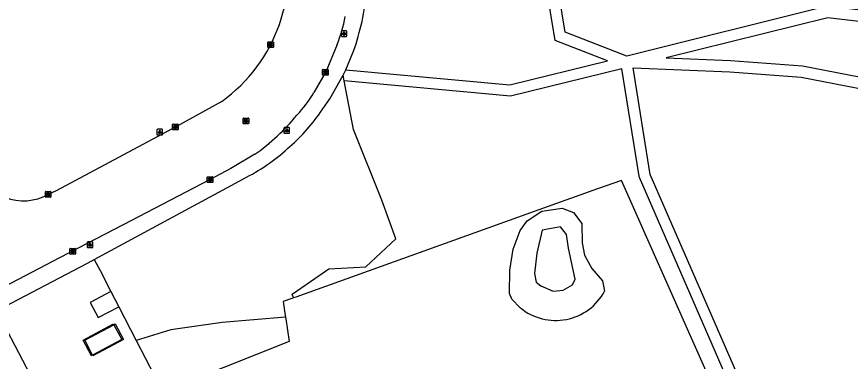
# Model space of a CAD drawing. Extents: x 162880 to 165536, y 384011 to 385179.
# Drawn here: x 163130.7 to 163278.2, y 384115 to 384176 of the extents above; entities that cross this region are included whole.
import ezdxf

# ---------------------------------------------------------------- set-up
doc = ezdxf.new("R2010")
doc.units = 0
for name, color, linetype in [('IMGEO_Gemengd_bos', 7, 'Continuous'), ('IMGEO_Grasland_agrarisch', 7, 'Continuous'), ('IMGEO_Grasland_overig', 7, 'Continuous'), ('IMGEO_Groenvoorziening', 7, 'Continuous'), ('IMGEO_Kolk', 7, 'Continuous'), ('IMGEO_Lichtpunt', 7, 'Continuous'), ('IMGEO_Loofbos', 7, 'Continuous'), ('IMGEO_Meer_plas_ven_vijver', 7, 'Continuous'), ('IMGEO_Pand', 7, 'Continuous'), ('IMGEO_Pand_vergunning_verleend', 7, 'Continuous'), ('IMGEO_Rijbaan_lokaal_open', 7, 'Continuous'), ('IMGEO_Rioolput', 7, 'Continuous'), ('IMGEO_Voetpad_open', 7, 'Continuous')]:
    doc.layers.add(name, color=color, linetype=linetype)

msp = doc.modelspace()

# ---------------------------------------------------------------- linework, layer by layer
at = {"layer": 'IMGEO_Gemengd_bos'}
for points in [[(163288.38, 384038.11), (163266.22, 384033.64), (163235.08, 384027.88), (163225.01, 384027.88), (163220.21, 384032.95), (163218.89, 384040.09), (163222.78, 384046.05), (163268.5, 384082.37), (163263.84, 384094.87), (163240.88, 384147.54), (163240.78, 384148.14), (163237.76, 384166.75), (163218.11, 384161.95), (163188.67, 384164.64)], [(163349.21, 384137.96), (163374.26, 384110.72), (163360.62, 384090.61), (163341.81, 384084.96), (163324.95, 384078.07), (163317.16, 384077.38), (163310.52, 384079.21), (163296.63, 384086.64), (163290.37, 384087.89), (163282.61, 384087.16), (163276.37, 384086.93), (163272.96, 384088), (163265.61, 384095.81), (163242.81, 384148.11), (163239.75, 384166.93), (163256.9, 384166.26), (163269.48, 384165.31), (163288.92, 384161.52), (163349.21, 384137.96)], [(163179.71, 384126.27), (163179.47, 384126.95), (163185.97, 384131.42), (163192.51, 384131.74), (163197.82, 384136.7), (163195.32, 384143.54), (163190.33, 384156.03), (163188.67, 384164.64)], [(163189.42, 384019.68), (163188.89, 384022.73), (163266.03, 384083.28), (163237.74, 384147.05), (163233.49, 384145.54), (163223.08, 384141.82), (163180.1, 384126.41), (163179.71, 384126.27)], [(163178.27, 384122.86), (163167.07, 384121.92), (163158.03, 384120.61), (163151.88, 384118.74)], [(163178.27, 384122.86), (163178.32, 384122.54), (163178.94, 384118.55), (163161.59, 384111.64)], [(163151.88, 384118.74), (163155.03, 384112.62), (163140.97, 384105.25), (163138.23, 384110.45), (163135.15, 384108.83)]]:
    msp.add_lwpolyline(points, dxfattribs=at)
at = {"layer": 'IMGEO_Grasland_agrarisch'}
for points in [[(163218.3, 384126.02), (163217.9, 384127.04), (163217.99, 384131.19), (163218.57, 384134.88), (163219.79, 384138.17), (163221.05, 384139.88), (163223.64, 384141.61), (163227.21, 384142.11), (163229.23, 384141.39), (163230.71, 384139.44), (163230.76, 384135.98), (163231.15, 384133.8), (163232.48, 384131.46), (163234.35, 384129.27), (163234.72, 384127.47)], [(163179.71, 384126.27), (163179.38, 384126.15), (163177.85, 384125.6), (163178.22, 384123.18), (163178.27, 384122.86)], [(163219.82, 384124.53), (163218.3, 384126.02)]]:
    msp.add_lwpolyline(points, dxfattribs=at)
msp.add_arc((163226.08, 384132.05), 9.78, 230.2172, 332.0623, dxfattribs=at)
at = {"layer": 'IMGEO_Grasland_overig'}
msp.add_lwpolyline([(163188.67, 384164.64), (163188.47, 384165.66)], dxfattribs=at)
at = {"layer": 'IMGEO_Groenvoorziening'}
for points in [[(163144.43, 384133.05), (163145.51, 384131.12), (163147.42, 384127.39)], [(163148.82, 384124.68), (163151.88, 384118.74)]]:
    msp.add_lwpolyline(points, dxfattribs=at)
at = {"layer": 'IMGEO_Kolk'}
for p, q in [((163175.15, 384170.61), (163175.15, 384171.46)), ((163175.23, 384171.54), (163176.08, 384171.54)), ((163176.08, 384170.54), (163175.23, 384170.54)), ((163175.64, 384171.32), (163175.67, 384171.32)), ((163175.66, 384170.76), (163175.64, 384170.76)), ((163176.15, 384171.46), (163176.15, 384170.61)), ((163184.85, 384165.73), (163184.85, 384166.58)), ((163184.93, 384166.66), (163185.78, 384166.66)), ((163185.34, 384166.44), (163185.37, 384166.44)), ((163185.36, 384165.88), (163185.34, 384165.88)), ((163185.85, 384166.58), (163185.85, 384165.73)), ((163185.78, 384165.66), (163184.93, 384165.66)), ((163158.33, 384156.07), (163158.33, 384156.92)), ((163158.4, 384157), (163159.25, 384157)), ((163159.25, 384156), (163158.4, 384156)), ((163158.81, 384156.78), (163158.84, 384156.78)), ((163158.84, 384156.22), (163158.81, 384156.22)), ((163159.33, 384156.92), (163159.33, 384156.07)), ((163164.45, 384146.76), (163164.45, 384147.61)), ((163164.52, 384147.69), (163165.37, 384147.69)), ((163164.93, 384147.47), (163164.96, 384147.47)), ((163164.96, 384146.91), (163164.93, 384146.91)), ((163165.45, 384147.61), (163165.45, 384146.76)), ((163165.37, 384146.69), (163164.52, 384146.69)), ((163135.81, 384144.15), (163135.81, 384145)), ((163135.88, 384145.07), (163136.74, 384145.07)), ((163136.74, 384144.07), (163135.88, 384144.07)), ((163136.3, 384144.85), (163136.32, 384144.85)), ((163136.32, 384144.29), (163136.3, 384144.29)), ((163136.81, 384145), (163136.81, 384144.15)), ((163140.16, 384134.08), (163140.16, 384134.94)), ((163140.23, 384135.01), (163141.09, 384135.01)), ((163141.16, 384134.94), (163141.16, 384134.08)), ((163141.09, 384134.01), (163140.23, 384134.01)), ((163140.67, 384134.23), (163140.64, 384134.23)), ((163140.65, 384134.79), (163140.67, 384134.79))]:
    msp.add_line(p, q, dxfattribs=at)
for points in [[(163175.15, 384170.61), (163175.15, 384171.46)], [(163175.23, 384171.54), (163176.08, 384171.54)], [(163176.08, 384170.54), (163175.23, 384170.54)], [(163175.47, 384171.24), (163175.6, 384171.24), (163175.6, 384171.09), (163175.73, 384171.24), (163175.89, 384171.24), (163175.74, 384171.09), (163175.9, 384170.84), (163175.74, 384170.84), (163175.66, 384171), (163175.6, 384170.93), (163175.6, 384170.84), (163175.47, 384170.84), (163175.47, 384171.24)], [(163176.15, 384171.46), (163176.15, 384170.61)], [(163184.85, 384165.73), (163184.85, 384166.58)], [(163184.93, 384166.66), (163185.78, 384166.66)], [(163185.17, 384166.36), (163185.3, 384166.36), (163185.3, 384166.21), (163185.43, 384166.36), (163185.59, 384166.36), (163185.44, 384166.21), (163185.6, 384165.96), (163185.44, 384165.96), (163185.36, 384166.12), (163185.3, 384166.06), (163185.3, 384165.96), (163185.17, 384165.96), (163185.17, 384166.36)], [(163185.85, 384166.58), (163185.85, 384165.73)], [(163185.78, 384165.66), (163184.93, 384165.66)], [(163158.33, 384156.07), (163158.33, 384156.92)], [(163158.4, 384157), (163159.25, 384157)], [(163159.25, 384156), (163158.4, 384156)], [(163158.65, 384156.7), (163158.77, 384156.7), (163158.77, 384156.55), (163158.9, 384156.7), (163159.06, 384156.7), (163158.92, 384156.55), (163159.07, 384156.3), (163158.92, 384156.3), (163158.83, 384156.46), (163158.77, 384156.4), (163158.77, 384156.3), (163158.65, 384156.3), (163158.65, 384156.7)], [(163159.33, 384156.92), (163159.33, 384156.07)], [(163164.45, 384146.76), (163164.45, 384147.61)], [(163164.52, 384147.69), (163165.37, 384147.69)], [(163164.77, 384147.39), (163164.89, 384147.39), (163164.89, 384147.23), (163165.02, 384147.39), (163165.18, 384147.39), (163165.04, 384147.24), (163165.19, 384146.99), (163165.04, 384146.99), (163164.95, 384147.15), (163164.89, 384147.08), (163164.89, 384146.99), (163164.77, 384146.99), (163164.77, 384147.39)], [(163165.45, 384147.61), (163165.45, 384146.76)], [(163165.37, 384146.69), (163164.52, 384146.69)], [(163135.81, 384144.15), (163135.81, 384145)], [(163135.88, 384145.07), (163136.74, 384145.07)], [(163136.74, 384144.07), (163135.88, 384144.07)], [(163136.13, 384144.77), (163136.25, 384144.77), (163136.25, 384144.62), (163136.38, 384144.77), (163136.55, 384144.77), (163136.4, 384144.62), (163136.55, 384144.37), (163136.4, 384144.37), (163136.32, 384144.54), (163136.25, 384144.47), (163136.25, 384144.37), (163136.13, 384144.37), (163136.13, 384144.77)], [(163136.81, 384145), (163136.81, 384144.15)], [(163140.16, 384134.08), (163140.16, 384134.94)], [(163140.23, 384135.01), (163141.09, 384135.01)], [(163141.16, 384134.94), (163141.16, 384134.08)], [(163141.09, 384134.01), (163140.23, 384134.01)], [(163140.48, 384134.71), (163140.6, 384134.71), (163140.6, 384134.56), (163140.73, 384134.71), (163140.9, 384134.71), (163140.75, 384134.56), (163140.9, 384134.31), (163140.75, 384134.31), (163140.67, 384134.47), (163140.6, 384134.41), (163140.6, 384134.31), (163140.48, 384134.31), (163140.48, 384134.71)]]:
    msp.add_lwpolyline(points, dxfattribs=at)
for centre, start, end in [((163175.23, 384171.46), 91.552, 178.448), ((163175.23, 384171.46), 91.552, 178.448), ((163175.23, 384170.61), 181.552, 268.448), ((163175.23, 384170.61), 181.552, 268.448), ((163176.08, 384171.46), 1.552, 88.448), ((163176.08, 384171.46), 1.552, 88.448), ((163176.08, 384170.61), 271.552, 358.448), ((163176.08, 384170.61), 271.552, 358.448), ((163184.93, 384166.58), 91.552, 178.448), ((163184.93, 384166.58), 91.552, 178.448), ((163185.78, 384166.58), 1.552, 88.448), ((163185.78, 384166.58), 1.552, 88.448), ((163184.93, 384165.73), 181.552, 268.448), ((163184.93, 384165.73), 181.552, 268.448), ((163185.78, 384165.73), 271.552, 358.448), ((163185.78, 384165.73), 271.552, 358.448), ((163158.4, 384156.92), 91.552, 178.448), ((163158.4, 384156.92), 91.552, 178.448), ((163158.4, 384156.07), 181.552, 268.448), ((163158.4, 384156.07), 181.552, 268.448), ((163159.25, 384156.92), 1.552, 88.448), ((163159.25, 384156.92), 1.552, 88.448), ((163159.25, 384156.07), 271.552, 358.448), ((163159.25, 384156.07), 271.552, 358.448), ((163164.52, 384147.61), 91.552, 178.448), ((163164.52, 384147.61), 91.552, 178.448), ((163164.52, 384146.76), 181.552, 268.448), ((163164.52, 384146.76), 181.552, 268.448), ((163165.37, 384147.61), 1.552, 88.448), ((163165.37, 384147.61), 1.552, 88.448), ((163165.37, 384146.76), 271.552, 358.448), ((163165.37, 384146.76), 271.552, 358.448), ((163135.89, 384145), 91.552, 178.448), ((163135.89, 384145), 91.552, 178.448), ((163135.89, 384144.15), 181.552, 268.448), ((163135.89, 384144.15), 181.552, 268.448), ((163136.73, 384145), 1.552, 88.448), ((163136.73, 384145), 1.552, 88.448), ((163136.73, 384144.15), 271.552, 358.448), ((163136.73, 384144.15), 271.552, 358.448), ((163140.24, 384134.93), 91.552, 178.448), ((163140.24, 384134.93), 91.552, 178.448), ((163141.08, 384134.93), 1.552, 88.448), ((163141.08, 384134.93), 1.552, 88.448), ((163140.24, 384134.08), 181.552, 268.448), ((163140.24, 384134.08), 181.552, 268.448), ((163141.08, 384134.08), 271.552, 358.448), ((163141.08, 384134.08), 271.552, 358.448)]:
    msp.add_arc(centre, 0.0765, start, end, dxfattribs=at)
for centre, major_axis, ratio, start_param, end_param in [((163175.64, 384171.04), (-0.387, 0.002), 0.722429, 4.712389, 7.853982), ((163175.66, 384171.04), (-0.39, 0.002), 0.717154, 1.570796, 4.712389), ((163185.34, 384166.16), (-0.387, 0.002), 0.722429, 4.712389, 7.853982), ((163185.36, 384166.16), (-0.39, 0.002), 0.717154, 1.570796, 4.712389), ((163158.81, 384156.5), (-0.387, 0.002), 0.722429, 4.712389, 7.853982), ((163158.84, 384156.5), (-0.39, 0.002), 0.717154, 1.570796, 4.712389), ((163164.93, 384147.19), (-0.387, 0.002), 0.722429, 4.712389, 7.853982), ((163164.96, 384147.19), (-0.39, 0.002), 0.717154, 1.570796, 4.712389), ((163136.3, 384144.57), (-0.387, 0.002), 0.722429, 4.712389, 7.853982), ((163136.32, 384144.57), (-0.39, 0.002), 0.717154, 1.570796, 4.712389), ((163140.65, 384134.51), (-0.387, 0.002), 0.722429, 4.712389, 7.853982), ((163140.67, 384134.51), (-0.39, 0.002), 0.717154, 1.570796, 4.712389)]:
    msp.add_ellipse(centre, major_axis=major_axis, ratio=ratio, start_param=start_param, end_param=end_param, dxfattribs=at)
at = {"layer": 'IMGEO_Lichtpunt'}
for p, q in [((163188.14, 384173.39), (163188.14, 384172.59)), ((163188.14, 384173.39), (163188.14, 384172.59)), ((163189.04, 384173.49), (163188.23, 384173.49)), ((163189.04, 384173.49), (163188.23, 384173.49)), ((163189.14, 384172.59), (163189.14, 384173.39)), ((163189.14, 384172.59), (163189.14, 384173.39)), ((163188.23, 384172.49), (163189.04, 384172.49)), ((163188.23, 384172.49), (163189.04, 384172.49)), ((163155.55, 384156), (163155.55, 384155.19)), ((163155.55, 384156), (163155.55, 384155.19)), ((163156.46, 384156.1), (163155.65, 384156.1)), ((163156.46, 384156.1), (163155.65, 384156.1)), ((163156.55, 384155.19), (163156.55, 384156)), ((163156.55, 384155.19), (163156.55, 384156)), ((163178.02, 384156.28), (163178.02, 384155.47)), ((163178.02, 384156.28), (163178.02, 384155.47)), ((163178.92, 384156.37), (163178.11, 384156.37)), ((163178.92, 384156.37), (163178.11, 384156.37)), ((163179.02, 384155.47), (163179.02, 384156.28)), ((163179.02, 384155.47), (163179.02, 384156.28)), ((163155.65, 384155.1), (163156.46, 384155.1)), ((163155.65, 384155.1), (163156.46, 384155.1)), ((163178.11, 384155.38), (163178.92, 384155.38)), ((163178.11, 384155.38), (163178.92, 384155.38)), ((163143.21, 384136.07), (163143.21, 384135.26)), ((163143.21, 384136.07), (163143.21, 384135.26)), ((163144.12, 384136.16), (163143.31, 384136.16)), ((163144.12, 384136.16), (163143.31, 384136.16)), ((163143.31, 384135.17), (163144.12, 384135.17)), ((163143.31, 384135.17), (163144.12, 384135.17)), ((163144.21, 384135.26), (163144.21, 384136.07)), ((163144.21, 384135.26), (163144.21, 384136.07))]:
    msp.add_line(p, q, dxfattribs=at)
for points in [[(163188.51, 384173.06), (163188.55, 384173.03), (163188.37, 384172.77), (163188.33, 384172.8), (163188.51, 384173.06)], [(163188.62, 384173.01), (163188.66, 384173.01), (163188.66, 384172.69), (163188.62, 384172.69), (163188.62, 384173.01)], [(163188.73, 384173.03), (163188.76, 384173.06), (163188.95, 384172.79), (163188.91, 384172.77), (163188.73, 384173.03)], [(163155.93, 384155.66), (163155.97, 384155.64), (163155.78, 384155.37), (163155.74, 384155.4), (163155.93, 384155.66)], [(163156.03, 384155.62), (163156.08, 384155.62), (163156.08, 384155.29), (163156.03, 384155.29), (163156.03, 384155.62)], [(163156.14, 384155.64), (163156.18, 384155.66), (163156.36, 384155.4), (163156.33, 384155.37), (163156.14, 384155.64)], [(163178.39, 384155.94), (163178.43, 384155.92), (163178.25, 384155.65), (163178.21, 384155.68), (163178.39, 384155.94)], [(163178.5, 384155.9), (163178.54, 384155.9), (163178.54, 384155.57), (163178.5, 384155.57), (163178.5, 384155.9)], [(163178.61, 384155.92), (163178.64, 384155.94), (163178.83, 384155.68), (163178.79, 384155.65), (163178.61, 384155.92)], [(163143.59, 384135.73), (163143.63, 384135.7), (163143.44, 384135.44), (163143.4, 384135.47), (163143.59, 384135.73)], [(163143.69, 384135.68), (163143.74, 384135.68), (163143.74, 384135.36), (163143.69, 384135.36), (163143.69, 384135.68)], [(163143.8, 384135.7), (163143.84, 384135.73), (163144.03, 384135.47), (163143.99, 384135.44), (163143.8, 384135.7)]]:
    msp.add_lwpolyline(points, dxfattribs=at)
for centre in [(163188.64, 384173.19), (163156.05, 384155.8), (163178.52, 384156.08), (163143.71, 384135.87)]:
    msp.add_circle(centre, 0.0994, dxfattribs=at)
for centre, start, end in [((163188.23, 384173.39), 90, 180), ((163188.23, 384173.39), 90, 180), ((163189.04, 384173.39), 0, 90), ((163189.04, 384173.39), 0, 90), ((163188.23, 384172.59), 180, 270), ((163188.23, 384172.59), 180, 270), ((163189.04, 384172.59), 270, 0), ((163189.04, 384172.59), 270, 360), ((163155.65, 384156), 90, 180), ((163155.65, 384156), 90, 180), ((163156.46, 384156), 0, 90), ((163156.46, 384156), 0, 90), ((163178.11, 384156.28), 90, 180), ((163178.11, 384156.28), 90, 180), ((163178.92, 384156.28), 0, 90), ((163178.92, 384156.28), 0, 90), ((163155.65, 384155.19), 180, 270), ((163155.65, 384155.19), 180, 270), ((163156.46, 384155.19), 270, 0), ((163156.46, 384155.19), 270, 360), ((163178.11, 384155.47), 180, 270), ((163178.11, 384155.47), 180, 270), ((163178.92, 384155.47), 270, 0), ((163178.92, 384155.47), 270, 360), ((163143.31, 384136.07), 90, 180), ((163143.31, 384136.07), 90, 180), ((163143.31, 384135.26), 180, 270), ((163143.31, 384135.26), 180, 270), ((163144.12, 384136.07), 0, 90), ((163144.12, 384136.07), 0, 90), ((163144.12, 384135.26), 270, 0), ((163144.12, 384135.26), 270, 360)]:
    msp.add_arc(centre, 0.0946, start, end, dxfattribs=at)
at = {"layer": 'IMGEO_Loofbos'}
for points in [[(163422.41, 384196.91), (163406.21, 384194.3), (163300.15, 384174.73), (163274.09, 384177.84), (163238.64, 384169.03), (163227.76, 384173.24), (163222.07, 384207.9), (163216.08, 384213.63), (163185.27, 384216.54)], [(163188.96, 384166.62), (163217.96, 384163.97), (163235.25, 384168.2), (163225.97, 384171.79), (163220.2, 384206.92), (163215.2, 384211.71), (163185.86, 384214.48)], [(163408.18, 384170.89), (163410.62, 384192.98), (163406.55, 384192.33), (163300.22, 384172.7), (163274.22, 384175.81), (163245.64, 384168.7), (163257.02, 384168.26), (163269.75, 384167.3), (163289.48, 384163.45), (163346.55, 384141.15), (163353.54, 384144.87), (163398, 384152.5), (163403.05, 384157.69), (163408.18, 384170.89)]]:
    msp.add_lwpolyline(points, dxfattribs=at)
at = {"layer": 'IMGEO_Meer_plas_ven_vijver'}
msp.add_lwpolyline([(163223.68, 384138.22), (163222.74, 384134.16), (163222.33, 384130.57), (163222.65, 384129.05), (163223.43, 384128.42), (163225.65, 384127.45), (163227.42, 384127.64), (163229.02, 384128.56), (163229.51, 384129.55), (163228.33, 384135.04), (163227.97, 384137.47), (163226.9, 384138.85), (163223.68, 384138.22)], dxfattribs=at)
at = {"layer": 'IMGEO_Pand'}
for points in [[(163147.42, 384127.39), (163143.73, 384125.47), (163145.13, 384122.77), (163148.82, 384124.68)], [(163147.42, 384127.39), (163148.82, 384124.68)], [(163121.31, 384098.98), (163120.63, 384100.3), (163120.33, 384100.89), (163118.64, 384104.18), (163121.89, 384105.89), (163128.33, 384109.28), (163125.29, 384115.23), (163125.96, 384115.57), (163124.65, 384118.16), (163129.07, 384120.44), (163130.43, 384117.86), (163135.15, 384108.83)]]:
    msp.add_lwpolyline(points, dxfattribs=at)
at = {"layer": 'IMGEO_Pand_vergunning_verleend'}
for points in [[(163144.18, 384116.15), (163143.96, 384116.03), (163142.5, 384118.77), (163147.89, 384121.65), (163147.95, 384121.53)], [(163147.95, 384121.53), (163148.17, 384121.65), (163149.63, 384118.91), (163144.24, 384116.03), (163144.18, 384116.15)], [(163144.18, 384116.15), (163142.78, 384118.77), (163147.95, 384121.53)], [(163147.95, 384121.53), (163149.35, 384118.91), (163144.18, 384116.15)]]:
    msp.add_lwpolyline(points, dxfattribs=at)
at = {"layer": 'IMGEO_Rijbaan_lokaal_open'}
for points in [[(163187.41, 384171.06), (163185.47, 384166.37), (163183.29, 384162.61)], [(163167.01, 384161.02), (163158.98, 384156.57), (163137.73, 384145.21), (163136.31, 384144.57)], [(163172.89, 384151.66), (163168.63, 384149.17), (163164.84, 384147.14), (163149.57, 384139.18), (163138.31, 384133.36), (163124.89, 384126.33), (163119.33, 384123.44)]]:
    msp.add_lwpolyline(points, dxfattribs=at)
for centre, radius, start, end in [((163150.47, 384184.02), 28.34, 305.7253, 15.5526), ((163165.31, 384180.11), 23.88, 337.728, 350.0904), ((163164.94, 384173.06), 21.12, 316.6982, 330.3562), ((163155.66, 384178.53), 31.71, 311.8081, 321.0111), ((163152.66, 384180.14), 34.93, 305.387, 313.7058), ((163131.98, 384152.28), 8.84, 248.3297, 299.3005)]:
    msp.add_arc(centre, radius, start, end, dxfattribs=at)
at = {"layer": 'IMGEO_Rioolput'}
for p, q in [((163170.78, 384157.13), (163170.78, 384157.99)), ((163170.85, 384158.06), (163171.71, 384158.06)), ((163171.71, 384157.06), (163170.85, 384157.06)), ((163171.29, 384157.28), (163171.26, 384157.28)), ((163171.27, 384157.84), (163171.29, 384157.84)), ((163171.78, 384157.99), (163171.78, 384157.13))]:
    msp.add_line(p, q, dxfattribs=at)
for points in [[(163170.78, 384157.13), (163170.78, 384157.99)], [(163170.85, 384158.06), (163171.71, 384158.06)], [(163171.71, 384157.06), (163170.85, 384157.06)], [(163171.37, 384157.76), (163171.11, 384157.76), (163171.11, 384157.36)], [(163171.11, 384157.36), (163171.24, 384157.36), (163171.24, 384157.52), (163171.25, 384157.52)], [(163171.29, 384157.68), (163171.24, 384157.68), (163171.24, 384157.6)], [(163171.24, 384157.6), (163171.29, 384157.6)], [(163171.3, 384157.49), (163171.37, 384157.36), (163171.51, 384157.36), (163171.44, 384157.49)], [(163171.78, 384157.99), (163171.78, 384157.13)]]:
    msp.add_lwpolyline(points, dxfattribs=at)
for centre, radius, start, end in [((163170.85, 384157.98), 0.0765, 91.552, 178.448), ((163170.85, 384157.98), 0.0765, 91.552, 178.448), ((163170.85, 384157.14), 0.0765, 181.552, 268.448), ((163170.85, 384157.14), 0.0765, 181.552, 268.448), ((163171.25, 384157.47), 0.0533, 26.0293, 88.6989), ((163171.3, 384157.58), 0.0964, 77.0061, 93.1865), ((163171.28, 384157.79), 0.19, 274.7715, 282.9687), ((163171.31, 384157.64), 0.0378, 276.6634, 79.6772), ((163171.37, 384157.65), 0.109, 350.3612, 89.416), ((163171.36, 384157.65), 0.112, 277.5842, 350.9817), ((163171.35, 384157.43), 0.108, 29.5134, 73.7905), ((163171.7, 384157.98), 0.0765, 1.552, 88.448), ((163171.7, 384157.98), 0.0765, 1.552, 88.448), ((163171.7, 384157.14), 0.0765, 271.552, 358.448), ((163171.7, 384157.14), 0.0765, 271.552, 358.448)]:
    msp.add_arc(centre, radius, start, end, dxfattribs=at)
for centre, major_axis, ratio, start_param, end_param in [((163171.27, 384157.56), (-0.387, 0.002), 0.722429, 4.712389, 7.853982), ((163171.29, 384157.56), (-0.39, 0.002), 0.717154, 1.570796, 4.712389)]:
    msp.add_ellipse(centre, major_axis=major_axis, ratio=ratio, start_param=start_param, end_param=end_param, dxfattribs=at)
at = {"layer": 'IMGEO_Voetpad_open'}
for points in [[(163188.96, 384166.62), (163190.34, 384169.9)], [(163188.47, 384165.66), (163188.96, 384166.62)], [(163184.49, 384159.1), (163186.15, 384161.45), (163188.47, 384165.66)], [(163144.43, 384133.05), (163170.88, 384147.34)], [(163043.34, 384080.33), (163047.46, 384082.49), (163059.14, 384088.72), (163069.67, 384094.15), (163080.44, 384099.83), (163080.35, 384099.99), (163090.6, 384105.29), (163101.54, 384110.75), (163112.3, 384116.3), (163127.21, 384124.05), (163143.24, 384132.43), (163144.43, 384133.05)]]:
    msp.add_lwpolyline(points, dxfattribs=at)
for centre, radius, start, end in [((163148.52, 384184.49), 44.29, 340.7701, 354.9283), ((163155.09, 384179.86), 35.99, 310.9217, 324.7742), ((163154.92, 384179.02), 35.48, 296.7457, 312.0197)]:
    msp.add_arc(centre, radius, start, end, dxfattribs=at)

doc.saveas('drawing.dxf')
